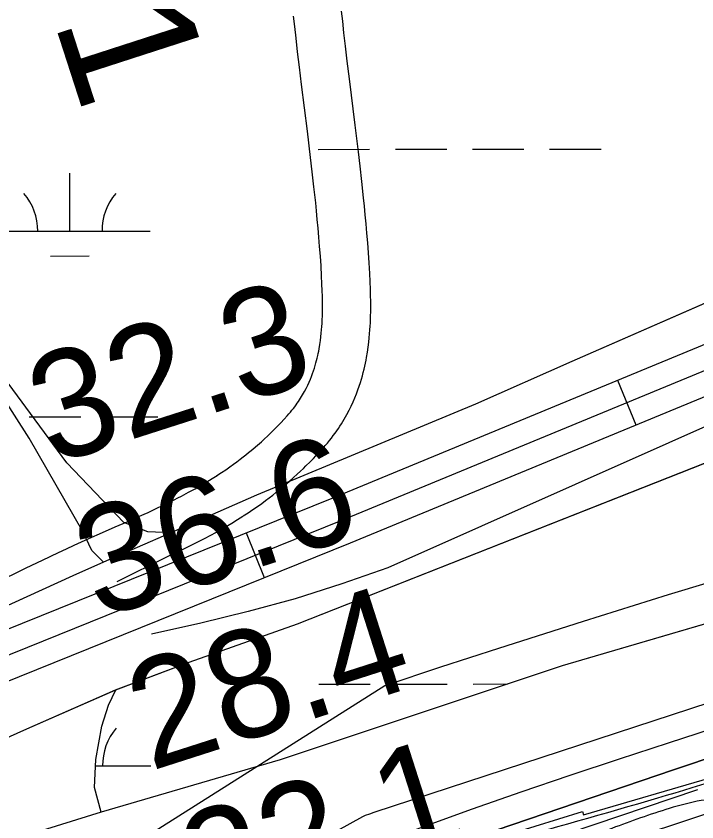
# Model space of a CAD drawing. Extents: x 3297753 to 3335611, y 652252 to 677623.
# Drawn here: x 3318241 to 3318665, y 661817 to 662318 of the extents above; entities that cross this region are included whole.
import ezdxf

# ---------------------------------------------------------------- set-up
doc = ezdxf.new("R2010")
doc.units = 0
for name, color, linetype in [('V-LEVE-TOET', 7, 'Continuous'), ('V-RIVR-EDGE', 7, 'Continuous'), ('V-RIVR-RANG', 7, 'Continuous'), ('V-RIVR-RANG-IDEN', 7, 'Continuous'), ('V-ROAD-CNTR', 7, 'Continuous'), ('V-RRAP-FSHR', 7, 'Continuous'), ('V-RRAP-RVMT', 7, 'Continuous'), ('V-SITE-VEGE', 7, 'Continuous'), ('V-TOPO-DPTH', 7, 'Continuous'), ('V-TOPO-MAJR', 7, 'Continuous'), ('V-TOPO-MINR', 7, 'Continuous'), ('V-TOPO-WATR', 7, 'Continuous'), ('V-WETL-SWMP', 7, 'Continuous')]:
    doc.layers.add(name, color=color, linetype=linetype)

msp = doc.modelspace()

# ---------------------------------------------------------------- linework, layer by layer
at = {"layer": 'V-LEVE-TOET'}
for points in [[(3318303.29, 661898.61), (3318349.02, 661915.96), (3318416.47, 661939.66), (3318821.54, 662099.67), (3319094.83, 662210.73), (3319129.96, 662223.38), (3319191.2, 662248.07), (3319293.71, 662284.21), (3319389.38, 662316.49), (3319441.48, 662334.46), (3319612.36, 662385.56), (3319714.56, 662413.47), (3319826.6, 662434.88), (3320041.13, 662495.21), (3320126.4, 662524.59), (3320170.6, 662537.02), (3320215.26, 662553.61), (3320268.86, 662578.67), (3320303.13, 662598.48)], [(3318697.69, 662151.27), (3318587.12, 662102.94), (3318527.17, 662076.36), (3318391, 662019.74), (3318337.6, 661996.42), (3318295.71, 661978.04)], [(3318295.71, 661978.04), (3318276.56, 661969.64), (3318211.84, 661940.09), (3318124.1, 661898.87), (3318053.13, 661866.74), (3317945.05, 661827.35), (3317938.41, 661826.86), (3317927.41, 661830.05), (3317918.98, 661831.06), (3317906.97, 661828.99), (3317893.18, 661824.55), (3317882.95, 661818.62), (3317872.43, 661810.7), (3317860.41, 661801.1), (3317852.17, 661796.95), (3317833.61, 661790.23), (3317810.49, 661784.42), (3317793.03, 661780.47), (3317774.87, 661774.95), (3317747.38, 661764.38), (3317718.59, 661749.95), (3317645.63, 661712.37), (3317606.23, 661694.09)], [(3317563.01, 661590.41), (3317606.09, 661606.41), (3317634.77, 661616.18), (3317655.51, 661624.28), (3317674.17, 661633.18), (3317708.21, 661648.1), (3317731.44, 661660.46), (3317767.87, 661678.36), (3317790.6, 661688.63), (3317814.32, 661698.61), (3317842.21, 661710.87), (3317861.17, 661719.17), (3317909.5, 661737.74), (3317927.96, 661745.45), (3317961.81, 661757.59), (3318005.37, 661774.98), (3318033.46, 661788.32), (3318079.02, 661806.3), (3318110.18, 661817.16), (3318165.66, 661838.79), (3318193.25, 661849.96), (3318247.94, 661874.37), (3318303.29, 661898.61)]]:
    msp.add_lwpolyline(points, dxfattribs=at)
at = {"layer": 'V-RIVR-EDGE'}
msp.add_spline([(3319472.94, 662096.79), (3319451.36, 662084.83), (3319431.44, 662073.27), (3319412.76, 662065.44), (3319386.64, 662059.7), (3319355.13, 662056.05), (3319321.53, 662047.43), (3319286.69, 662035.91), (3319261.79, 662024.37), (3319253.91, 662022.31), (3319243.96, 662022.34), (3319236.91, 662020.28), (3319220.3, 662007.06), (3319214.06, 661999.2), (3319197.88, 661992.61), (3319174.65, 661985.21), (3319135.25, 661974.53), (3319095.84, 661962.6), (3319061.83, 661950.67), (3319035.69, 661940.78), (3319017.02, 661932.54), (3319004.15, 661925.11), (3318977.6, 661914.4), (3318949.4, 661908.67), (3318929.07, 661903.33), (3318893.41, 661894.3), (3318836.17, 661878.69), (3318802.16, 661869.66), (3318784.32, 661864.31), (3318761.1, 661859.4), (3318735.37, 661848.27), (3318707.16, 661836.32), (3318683.94, 661831.82), (3318667.77, 661829.78), (3318647.86, 661824.86), (3318612.18, 661812.51), (3318583.56, 661801.39), (3318550.78, 661789.45), (3318517.19, 661780.83), (3318486.91, 661770.55), (3318459.1, 661757.77), (3318437.11, 661748.7), (3318401.09, 661732.56), (3318376.27, 661719.66), (3318350.33, 661712.4), (3318322.69, 661702.89), (3318295.62, 661690.56), (3318275.88, 661686.66), (3318257.84, 661681.07), (3318243.73, 661673.22), (3318214.4, 661661.46), (3318180.55, 661645.76), (3318148.4, 661630.07), (3318131.47, 661619.4), (3318111.14, 661604.8), (3318079.51, 661575.01), (3318056.38, 661560.42), (3318032.66, 661542.45), (3318016.3, 661532.35), (3317961.53, 661489.66), (3317862.74, 661415.52), (3317830, 661391.93), (3317829.43, 661388.56), (3317827.16, 661382.93), (3317810.8, 661375.64), (3317785.97, 661359.92), (3317761.13, 661342.52), (3317743.62, 661322.84), (3317726.09, 661300.91), (3317708.57, 661278.97), (3317696.72, 661270.55), (3317673.58, 661255.39), (3317601.32, 661201.48), (3317560.67, 661171.71), (3317529.07, 661153.2), (3317513.82, 661140.27), (3317483.9, 661117.24), (3317464.15, 661105.46), (3317423.52, 661083.02), (3317409.43, 661079.11), (3317401.54, 661079.13), (3317375.02, 661065.67), (3317364.3, 661058.94), (3317348.5, 661051.09), (3317330.46, 661046.62), (3317307.32, 661033.16), (3317289.27, 661024.75), (3317263.88, 661012.42), (3317240.77, 661008.53), (3317230.05, 661004.05), (3317228.35, 661000.11), (3317221.59, 660998.43), (3317196.21, 660991.17), (3317170.27, 660981.66), (3317149.41, 660978.33), (3317103.16, 660960.97), (3317073.27, 660949.78), (3317034.34, 660929.59), (3316995.97, 660909.96), (3316948.02, 660886.98), (3316914.74, 660873.53), (3316885.97, 660860.65), (3316880.89, 660856.15), (3316871.29, 660848.28), (3316865.65, 660846.61), (3316855.51, 660846.63), (3316850.44, 660846.65), (3316844.22, 660840.46), (3316839.71, 660839.91), (3316835.77, 660840.48), (3316830.69, 660836.55), (3316818.84, 660828.69), (3316813.76, 660828.14), (3316808.13, 660827.03), (3316803.62, 660827.04), (3316796.84, 660818.6), (3316784.98, 660809.62), (3316774.82, 660802.88), (3316771.42, 660796.13), (3316765.18, 660779.24), (3316755.55, 660759.54), (3316745.94, 660744.35), (3316732.38, 660728.61), (3316712.63, 660717.95), (3316683.85, 660703.37), (3316676.52, 660701.13), (3316664.67, 660695.53), (3316651.68, 660680.34), (3316633.05, 660666.87), (3316616.12, 660656.2), (3316590.15, 660637.11), (3316544.42, 660603.41), (3316510, 660580.96), (3316472.73, 660551.75), (3316428.71, 660523.12), (3316390.32, 660495.6), (3316363.8, 660477.64), (3316349.69, 660469.78), (3316341.23, 660464.73), (3316335.03, 660464.75), (3316325.45, 660464.77), (3316313.61, 660461.42), (3316289.93, 660456.97), (3316257.21, 660443.53), (3316237.47, 660436.25), (3316207.01, 660423.93), (3316177.1, 660405.41), (3316154.53, 660393.07), (3316131.95, 660375.09), (3316110.5, 660362.19), (3316095.27, 660353.21), (3316080.02, 660338.03), (3316051.22, 660312.74), (3316013.92, 660270.58), (3315988.5, 660245.84), (3315960.26, 660217.18), (3315939.93, 660200.89), (3315925.81, 660185.14), (3315911.13, 660173.91), (3315895.32, 660159.86), (3315882.88, 660145.8), (3315867.63, 660130.06), (3315849.01, 660119.97), (3315837.71, 660109.29), (3315808.9, 660080.06), (3315786.88, 660062.08), (3315758.09, 660038.49), (3315733.81, 660018.83), (3315725.32, 660002.51), (3315692.01, 659976.67), (3315659.82, 659949.14), (3315603.36, 659904.2), (3315571.16, 659873.28), (3315569.47, 659873.29), (3315558.76, 659868.81), (3315547.47, 659863.2), (3315527.7, 659844.09), (3315506.25, 659828.37), (3315477.47, 659812.1), (3315461.12, 659805.94), (3315440.8, 659793.59), (3315429.5, 659781.79), (3315402.4, 659758.19), (3315361.76, 659731.8), (3315304.2, 659696.45), (3315255.66, 659666.7), (3315169.91, 659624.65), (3315140.01, 659611.76), (3315123.65, 659603.35), (3315098.82, 659588.76), (3315044.63, 659551.14), (3314989.87, 659507.33), (3314954.29, 659474.73), (3314933.97, 659462.39), (3314926.06, 659452.83), (3314915.88, 659440.45), (3314897.81, 659423.59), (3314866.75, 659396.06), (3314844.73, 659376.39), (3314848.66, 659370.75), (3314824.95, 659355.03), (3314801.82, 659342.69), (3314762.32, 659320.81), (3314730.16, 659303.42), (3314710.97, 659290.51), (3314664.68, 659256.25), (3314628.56, 659235.49), (3314603.16, 659218.09), (3314584.55, 659209.68), (3314564.82, 659208.04), (3314555.8, 659204.68), (3314546.76, 659196.25), (3314528.11, 659174.88), (3314492.47, 659118.62), (3314473.82, 659095), (3314450.67, 659074.77), (3314428.65, 659060.18), (3314423, 659054.56), (3314416.22, 659044.43), (3314398.14, 659027.57), (3314375.56, 659007.9), (3314366.53, 659005.11), (3314353.57, 659002.32), (3314347.36, 658997.27), (3314346.77, 658988.82), (3314351.26, 658983.17), (3314350.68, 658974.16), (3314342.76, 658961.78), (3314329.22, 658955.05), (3314311.71, 658940.44), (3314310, 658930.31), (3314294.2, 658921.89), (3314283.48, 658914.59), (3314276.12, 658903.91), (3314272.72, 658896.02), (3314237.73, 658871.32), (3314206.69, 658853.36), (3314198.23, 658851.13), (3314192.03, 658850.58), (3314180.19, 658846.1), (3314172.28, 658836.54), (3314164.36, 658823.6), (3314142.35, 658810.13), (3314120.89, 658792.72), (3314097.19, 658778.69), (3314086.46, 658769.14), (3314082.5, 658762.95), (3314080.22, 658754.5), (3314072.33, 658750.01), (3314036.79, 658734.32), (3314006.33, 658722), (3313997.3, 658716.39), (3313939.72, 658673.71), (3313888.34, 658634.95), (3313863.5, 658615.29), (3313820.61, 658586.66), (3313772.64, 658558.04), (3313732, 658532.78), (3313718.46, 658524.37), (3313711.13, 658521.57), (3313702.68, 658521.59), (3313693.09, 658518.79), (3313674.48, 658511.51), (3313646.82, 658494.68), (3313626.5, 658478.95), (3313619.73, 658475.02), (3313610.12, 658464.34), (3313605.01, 658449.14), (3313597.11, 658444.65), (3313577.92, 658428.92), (3313554.76, 658407.56), (3313537.8, 658387.32), (3313525.35, 658364.25), (3313506.11, 658331.61), (3313489.72, 658309.68)], degree=3, dxfattribs=at)
at = {"layer": 'V-ROAD-CNTR'}
for p, q in [((3318627.32, 662063.38), (3318615.87, 662091.11)), ((3318395.95, 661968.36), (3318384.73, 661996.18))]:
    msp.add_line(p, q, dxfattribs=at)
for points in [[(3321556.38, 663005.37), (3321340.51, 662953.03), (3321111.51, 662916.26), (3320958.91, 662880.66), (3320756.3, 662834.52), (3320667.85, 662813.02), (3320374.51, 662690.16), (3320171.41, 662621.2), (3319953.15, 662544.28), (3319733.81, 662483.21), (3319290.66, 662363.43), (3318975.13, 662239.44), (3318437.84, 662017.6), (3318018.8, 661848.59)], [(3321568.73, 662977.49), (3321346.43, 662923.6), (3321117.31, 662886.81), (3320965.64, 662851.42), (3320763.17, 662805.32), (3320677.25, 662784.43), (3320385.14, 662662.08), (3320181.21, 662592.85), (3319962.17, 662515.65), (3319741.75, 662454.28), (3319300.09, 662334.9), (3318986.34, 662211.61), (3318449.18, 661989.82), (3318047.95, 661827.99), (3317754.12, 661711.39), (3317613.9, 661664.2), (3317371.32, 661555.92)], [(3320379.83, 662676.12), (3320176.31, 662607.03), (3319957.66, 662529.97), (3319737.78, 662468.74), (3319295.37, 662349.16), (3318980.74, 662225.53), (3318443.51, 662003.71), (3318042.38, 661841.92), (3317748.96, 661725.48), (3317608.43, 661678.19), (3317360.57, 661567.55), (3316952.79, 661401.12), (3316934.4, 661396.42)], [(3318366.24, 662031.89), (3318369.17, 662033.81), (3318371.82, 662035.6), (3318374.28, 662037.31), (3318376.59, 662038.96), (3318378.74, 662040.54), (3318380.75, 662042.05), (3318382.62, 662043.5), (3318384.37, 662044.87), (3318386.01, 662046.19), (3318387.55, 662047.45), (3318388.95, 662048.63), (3318391.65, 662050.94), (3318393.98, 662053.01), (3318396.02, 662054.86), (3318397.79, 662056.51), (3318399.33, 662057.98), (3318400.66, 662059.28), (3318403.04, 662061.65), (3318404.8, 662063.45), (3318406.1, 662064.8), (3318408.08, 662066.92), (3318410.03, 662069.06), (3318411.07, 662070.24), (3318412.06, 662071.4), (3318412.99, 662072.54), (3318413.89, 662073.67), (3318414.74, 662074.78), (3318415.55, 662075.88), (3318416.32, 662076.97), (3318417.06, 662078.04), (3318417.76, 662079.1), (3318418.44, 662080.15), (3318419.07, 662081.18), (3318419.68, 662082.2), (3318420.26, 662083.22), (3318420.8, 662084.17), (3318421.87, 662086.2), (3318422.82, 662088.13), (3318423.69, 662090.01), (3318424.48, 662091.85), (3318425.2, 662093.65), (3318425.86, 662095.4), (3318426.46, 662097.11), (3318427, 662098.78), (3318427.5, 662100.41), (3318427.95, 662101.99), (3318428.37, 662103.55), (3318428.74, 662105.06), (3318429.08, 662106.53), (3318429.4, 662107.97), (3318429.68, 662109.37), (3318429.93, 662110.68), (3318430.38, 662113.39), (3318430.75, 662115.91), (3318431.05, 662118.29), (3318431.29, 662120.55), (3318431.48, 662122.67), (3318431.64, 662124.68), (3318431.76, 662126.57), (3318431.85, 662128.32), (3318431.98, 662131.73), (3318432.04, 662134.69), (3318432.06, 662137.31), (3318432.05, 662139.58), (3318431.99, 662143.67), (3318431.9, 662146.7), (3318431.72, 662151.33), (3318431.49, 662155.96), (3318431.12, 662162.31), (3318430.71, 662168.46), (3318430.27, 662174.43), (3318429.8, 662180.22), (3318429.32, 662185.83), (3318428.82, 662191.28), (3318428.31, 662196.56), (3318427.8, 662201.66), (3318426.73, 662211.61), (3318425.68, 662220.95), (3318424.66, 662229.7), (3318422.65, 662246.19), (3318419.03, 662275.13), (3318417.69, 662286.03), (3318416.55, 662295.59), (3318415.58, 662303.96), (3318414.77, 662311.3), (3318414.08, 662317.7)], [(3318382.68, 662006.8), (3318385.78, 662008.83), (3318388.77, 662010.85), (3318391.57, 662012.79), (3318394.18, 662014.66), (3318396.63, 662016.46), (3318398.91, 662018.18), (3318401.05, 662019.82), (3318403.06, 662021.4), (3318404.93, 662022.91), (3318406.67, 662024.34), (3318408.33, 662025.73), (3318411.37, 662028.33), (3318414.03, 662030.69), (3318416.35, 662032.8), (3318418.38, 662034.69), (3318420.14, 662036.38), (3318421.71, 662037.9), (3318424.36, 662040.54), (3318426.37, 662042.6), (3318427.89, 662044.18), (3318430.12, 662046.56), (3318432.36, 662049.02), (3318433.74, 662050.59), (3318435.07, 662052.15), (3318436.35, 662053.7), (3318437.57, 662055.25), (3318438.73, 662056.77), (3318439.85, 662058.28), (3318440.91, 662059.78), (3318441.93, 662061.26), (3318442.9, 662062.72), (3318443.83, 662064.17), (3318444.71, 662065.61), (3318445.56, 662067.03), (3318446.37, 662068.43), (3318447.16, 662069.86), (3318448.58, 662072.54), (3318449.9, 662075.21), (3318451.1, 662077.81), (3318452.18, 662080.33), (3318453.17, 662082.78), (3318454.06, 662085.17), (3318454.87, 662087.49), (3318455.61, 662089.73), (3318456.27, 662091.91), (3318456.88, 662094.02), (3318457.42, 662096.06), (3318457.91, 662098.04), (3318458.36, 662099.97), (3318458.76, 662101.82), (3318459.12, 662103.62), (3318459.46, 662105.41), (3318460.02, 662108.73), (3318460.48, 662111.88), (3318460.85, 662114.83), (3318461.15, 662117.59), (3318461.38, 662120.16), (3318461.57, 662122.57), (3318461.71, 662124.83), (3318461.82, 662126.97), (3318461.97, 662130.85), (3318462.04, 662134.28), (3318462.06, 662137.25), (3318462.05, 662139.87), (3318461.98, 662144.33), (3318461.89, 662147.71), (3318461.69, 662152.66), (3318461.45, 662157.58), (3318461.06, 662164.18), (3318460.64, 662170.56), (3318460.18, 662176.74), (3318459.7, 662182.71), (3318459.2, 662188.49), (3318458.69, 662194.09), (3318458.16, 662199.5), (3318457.64, 662204.76), (3318456.56, 662214.88), (3318455.49, 662224.37), (3318454.45, 662233.26), (3318452.42, 662249.86), (3318448.8, 662278.82), (3318447.48, 662289.64), (3318446.35, 662299.09), (3318445.39, 662307.34), (3318444.59, 662314.56), (3318443.91, 662320.89)], [(3318227.73, 661964.85), (3318247.69, 661974.45), (3318257.71, 661979.27), (3318267.78, 661984.1), (3318272.72, 661986.43), (3318277.52, 661988.65), (3318282.13, 661990.74), (3318286.59, 661992.73), (3318295.12, 661996.49), (3318303.04, 661999.95), (3318310.38, 662003.17), (3318317.18, 662006.2), (3318323.48, 662009.06), (3318329.33, 662011.78), (3318334.79, 662014.4), (3318337.29, 662015.63), (3318339.72, 662016.85), (3318342.07, 662018.04), (3318344.31, 662019.21), (3318348.69, 662021.54), (3318352.74, 662023.78), (3318356.51, 662025.94), (3318360.02, 662028.02), (3318363.29, 662030.02), (3318366.42, 662032.01)], [(3318304.26, 661965.98), (3318336.01, 661981.8), (3318342.16, 661984.66), (3318347.9, 661987.42), (3318350.63, 661988.76), (3318353.25, 661990.07), (3318355.78, 661991.36), (3318358.26, 661992.65), (3318362.99, 661995.17), (3318367.45, 661997.63), (3318371.62, 662000.01), (3318375.52, 662002.33), (3318379.17, 662004.57), (3318382.5, 662006.68)]]:
    msp.add_lwpolyline(points, dxfattribs=at)
at = {"layer": 'V-RRAP-FSHR'}
msp.add_spline([(3320150.09, 662315.57), (3320047.66, 662286.07), (3319931.17, 662251.44), (3319796.75, 662213.62), (3319527.39, 662140.55), (3319274.19, 662042.74), (3319037.81, 661963.73), (3318810.27, 661886.82), (3318640.56, 661831.26), (3318442.36, 661771.51), (3318223.46, 661674.42), (3318125.37, 661625.89), (3317894.87, 661465.55), (3317737.05, 661336.67), (3317612.9, 661222.68), (3317433.81, 661109.89), (3317347.16, 661063.4), (3317219.78, 661006.27), (3317048.57, 660941.68), (3316920.5, 660895.56), (3316802.75, 660835.25), (3316727.52, 660743.33), (3316559.69, 660646.41), (3316447.95, 660562.27), (3316323.7, 660479.21), (3316253.56, 660449.94), (3316120.17, 660384.24), (3315999.77, 660284.17), (3315912.51, 660202.12), (3315858.05, 660160.36)], degree=3, dxfattribs=at)
at = {"layer": 'V-RRAP-RVMT'}
for p, q in [((3318594.46, 661820.9), (3318735.1, 661862.18)), ((3318455.3, 661780.34), (3318593.81, 661823)), ((3318593.81, 661823), (3318594.46, 661820.9))]:
    msp.add_line(p, q, dxfattribs=at)
at = {"layer": 'V-SITE-VEGE'}
for p, q in [((3318697.69, 662151.27), (3318587.12, 662102.94)), ((3318587.12, 662102.94), (3318527.17, 662076.36)), ((3318272.95, 662039.76), (3318236.47, 662089.42)), ((3318527.17, 662076.36), (3318391, 662019.74)), ((3318308.32, 662002.82), (3318272.95, 662039.76)), ((3318391, 662019.74), (3318337.6, 661996.42)), ((3318323.28, 661997), (3318308.32, 662002.82)), ((3318337.6, 661996.42), (3318323.28, 661997))]:
    msp.add_line(p, q, dxfattribs=at)
for points in [[(3320452.03, 662488.58), (3320100.64, 662372.73), (3319863.79, 662307.91), (3319706.81, 662261.08), (3319376.1, 662153.18), (3318991.67, 662033.85), (3318581.09, 661913.52), (3318405.61, 661855.22), (3318294.33, 661822.62), (3318207.47, 661795.57), (3318164.91, 661777.16), (3318123.71, 661747.93), (3317928.72, 661578.78), (3317683.93, 661358.87), (3317490.56, 661217.34)], [(3318079.02, 661806.3), (3318110.18, 661817.16), (3318165.66, 661838.79), (3318193.25, 661849.96), (3318247.94, 661874.37), (3318303.38, 661898.61), (3318349.02, 661915.96), (3318416.47, 661939.66), (3318821.54, 662099.67)]]:
    msp.add_lwpolyline(points, dxfattribs=at)
at = {"layer": 'V-TOPO-DPTH'}
for points in [[(3318853.22, 661881.9), (3318510.86, 661768.46), (3318494.95, 661763.01), (3318479.12, 661757.34), (3318463.41, 661751.34), (3317819.29, 661368.18), (3317810.74, 661364.07), (3317802.2, 661359.96), (3317793.65, 661355.86), (3317785.1, 661351.76), (3317286.61, 661065.45)], [(3318853.22, 661881.9), (3318510.86, 661768.46), (3318494.95, 661763.01), (3318479.12, 661757.34), (3318463.41, 661751.34), (3317819.29, 661368.18), (3317810.74, 661364.07), (3317802.2, 661359.96), (3317793.65, 661355.86), (3317785.1, 661351.76), (3317286.61, 661065.45)], [(3317170.5, 661032.23), (3317735.88, 661365.68), (3317749.83, 661373.08), (3317763.65, 661380.73), (3317777.31, 661388.66), (3317790.89, 661396.72), (3317804.35, 661404.98), (3318439.9, 661774.31), (3318469.85, 661786.09), (3318500.04, 661797.25), (3318530.38, 661807.99), (3318590.13, 661828.43), (3318650.51, 661848.92), (3318710.96, 661869.23)]]:
    msp.add_lwpolyline(points, dxfattribs=at)
at = {"layer": 'V-TOPO-MAJR'}
msp.add_lwpolyline([(3318700.31, 661973.62), (3318647.24, 661957.68), (3318594.33, 661941.22), (3318541.51, 661924.43), (3318505.4, 661912.76), (3318470.85, 661901.19), (3317817.19, 661487.96), (3317814.63, 661485.65), (3317811.94, 661483.51), (3317809.08, 661481.61), (3317806.09, 661479.89), (3317782.29, 661467.53), (3317776.69, 661464.72), (3317771.04, 661462.01), (3317765.32, 661459.45), (3317759.55, 661457), (3317050.72, 661079.28)], dxfattribs=at)
at = {"layer": 'V-TOPO-MINR'}
for points in [[(3320698.7, 662748.68), (3320046.08, 662536.48), (3320015.8, 662526.76), (3319985.46, 662517.18), (3319955.06, 662507.84), (3319924.62, 662498.64), (3319192.96, 662280.64), (3319176.85, 662275.96), (3319160.71, 662271.42), (3319144.5, 662267.1), (3319128.26, 662262.92), (3319111.97, 662258.91), (3318472.72, 661974.53), (3318444.01, 661964.55), (3318415.06, 661955.36), (3318385.77, 661947.34), (3318356.24, 661940.11), (3318325.52, 661933.25)], [(3319159.64, 662049.98), (3318463.97, 661822.31), (3318461.31, 661821.41), (3318458.68, 661820.44), (3318457.81, 661820.09), (3318456.95, 661819.72), (3317854.03, 661486.84), (3317802.8, 661459.23), (3317789.46, 661452.26), (3317776.01, 661445.51), (3317762.4, 661439.09), (3317748.68, 661432.9), (3317105.4, 661031.29)], [(3319148.84, 662028.96), (3318647.23, 661865.57), (3318616.62, 661855.5), (3318586.06, 661845.3), (3318555.56, 661834.92), (3318525.1, 661824.42), (3318494.8, 661813.51), (3318464.66, 661802.17), (3318434.76, 661790.2), (3318405.03, 661777.81), (3317900.76, 661492.44), (3317826.9, 661450.19), (3317804.54, 661437.72), (3317782.01, 661425.57), (3317759.23, 661413.91), (3317154.99, 661042.27)], [(3318710.96, 661869.23), (3318650.51, 661848.92), (3318590.13, 661828.43), (3318530.38, 661807.99), (3318500.04, 661797.25), (3318469.85, 661786.09), (3318439.9, 661774.31), (3317804.35, 661404.98), (3317790.89, 661396.72), (3317777.31, 661388.66), (3317763.65, 661380.73), (3317749.83, 661373.08), (3317735.88, 661365.68), (3317170.5, 661032.23)], [(3318665.41, 661836.36), (3318520.35, 661787.55), (3318497.43, 661779.58), (3318474.62, 661771.28), (3318452, 661762.52), (3318429.48, 661753.45), (3317804.83, 661374.51), (3317801.75, 661373.04), (3317798.66, 661371.56), (3317795.58, 661370.09), (3317792.49, 661368.62), (3317238.86, 661055.06)]]:
    msp.add_lwpolyline(points, dxfattribs=at)
at = {"layer": 'V-TOPO-WATR'}
msp.add_lwpolyline([(3318853.22, 661881.9), (3318510.86, 661768.46), (3318494.95, 661763.01), (3318479.12, 661757.34), (3318463.41, 661751.34), (3317819.29, 661368.18), (3317810.74, 661364.07), (3317802.2, 661359.96), (3317793.65, 661355.86), (3317785.1, 661351.76), (3317286.61, 661065.45)], dxfattribs=at)
at = {"layer": 'V-WETL-SWMP'}
for p, q in [((3318429.37, 662234.85), (3318461.37, 662234.88)), ((3318477.37, 662234.9), (3318509.37, 662234.93)), ((3318525.37, 662234.94), (3318557.37, 662234.98)), ((3318573.37, 662234.99), (3318605.37, 662235.03)), ((3318274.83, 662183.95), (3318274.8, 662219.95)), ((3318224.83, 662183.9), (3318324.83, 662184)), ((3318262.85, 662168.5), (3318286.85, 662168.53)), ((3318697.69, 662151.27), (3318587.12, 662102.94)), ((3318249.44, 662055.22), (3318197.86, 662135.69)), ((3318587.12, 662102.94), (3318527.17, 662076.36)), ((3318416.56, 661939.66), (3318821.62, 662099.67)), ((3318527.17, 662076.36), (3318391, 662019.74)), ((3318249.54, 662068.49), (3318281.54, 662068.52)), ((3318297.54, 662068.54), (3318329.54, 662068.57)), ((3318283.15, 661996.71), (3318249.44, 662055.22)), ((3318991.67, 662033.85), (3318581.09, 661913.52)), ((3318391, 662019.74), (3318337.6, 661996.42)), ((3318288.58, 661985.39), (3318283.15, 661996.71)), ((3318337.6, 661996.42), (3318295.71, 661978.04)), ((3318295.71, 661978.04), (3318288.58, 661985.39)), ((3318349.1, 661915.96), (3318416.56, 661939.66)), ((3318303.38, 661898.61), (3318349.1, 661915.96)), ((3318581.09, 661913.52), (3318405.61, 661855.22)), ((3318429.71, 661902.17), (3318461.71, 661902.2)), ((3318477.71, 661902.22), (3318509.71, 661902.25)), ((3318525.71, 661902.27), (3318547.3, 661902.29)), ((3318298.81, 661889.08), (3318303.38, 661898.61)), ((3318294.77, 661876.04), (3318298.81, 661889.08)), ((3318290.97, 661855.3), (3318294.77, 661876.04)), ((3318290.24, 661837.88), (3318290.97, 661855.3)), ((3318290.8, 661851.29), (3318325.17, 661851.32)), ((3318405.61, 661855.22), (3318294.33, 661822.62)), ((3318294.33, 661822.62), (3318290.24, 661837.88))]:
    msp.add_line(p, q, dxfattribs=at)
for centre, start, end in [((3318219.59, 662184.37), 359.2865, 40.8301), ((3318330.07, 662184.48), 139.2865, 180.8301), ((3318330.41, 661851.8), 139.2865, 180.8301)]:
    msp.add_arc(centre, 35.25, start, end, dxfattribs=at)

# ---------------------------------------------------------------- texts
at = {"layer": 'V-RIVR-RANG'}
for s, p in [('32.3', (3318263.32, 662038.28)), ('36.6', (3318292.35, 661942.57)), ('28.4', (3318324.9, 661847.99)), ('22.1', (3318357.95, 661753.58))]:
    msp.add_text(s, height=67, rotation=17.7883, dxfattribs=at).set_placement(p)
at = {"layer": 'V-RIVR-RANG-IDEN'}
msp.add_text('R-210.1', height=83, rotation=287.9334, dxfattribs=at).set_placement((3318162.03, 662632.07))

doc.saveas('drawing.dxf')
